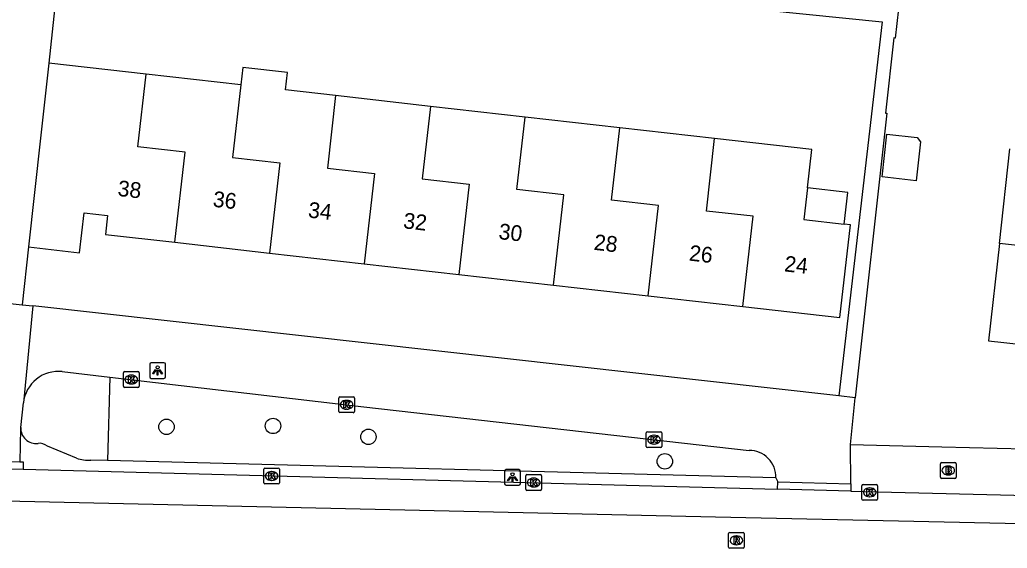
# Model space of a CAD drawing. Extents: x 162082 to 163393, y 388091 to 388632.
# Drawn here: x 162818 to 162880.7, y 388092.9 to 388126.5 of the extents above; entities that cross this region are included whole.
import ezdxf

# ---------------------------------------------------------------- set-up
doc = ezdxf.new("R2010")
doc.units = 0
for name, color, linetype in [('IMGEO_Boom', 7, 'Continuous'), ('IMGEO_Brandkraan', 7, 'Continuous'), ('IMGEO_Groenvoorziening', 7, 'Continuous'), ('IMGEO_Kolk', 7, 'Continuous'), ('IMGEO_Lichtpunt', 7, 'Continuous'), ('IMGEO_Pand', 7, 'Continuous'), ('IMGEO_Pand_nummerreeks', 7, 'Continuous'), ('IMGEO_Rijbaan_lokaal_gesloten', 7, 'Continuous'), ('IMGEO_Rioolput', 7, 'Continuous'), ('IMGEO_Voetpad_open', 7, 'Continuous')]:
    doc.layers.add(name, color=color, linetype=linetype)

msp = doc.modelspace()

# ---------------------------------------------------------------- linework, layer by layer
at = {"layer": 'IMGEO_Boom'}
for centre in [(162827.281, 388100.657), (162834.045, 388100.715), (162840.104, 388100.024), (162858.925, 388098.468)]:
    msp.add_circle(centre, 0.489, dxfattribs=at)
at = {"layer": 'IMGEO_Brandkraan'}
for p, q in [((162876.424, 388097.462), (162876.424, 388098.314)), ((162876.499, 388098.388), (162877.351, 388098.388)), ((162877.425, 388098.314), (162877.425, 388097.462)), ((162876.935, 388097.608), (162876.91, 388097.608)), ((162876.912, 388098.168), (162876.937, 388098.168)), ((162877.351, 388097.388), (162876.499, 388097.388))]:
    msp.add_line(p, q, dxfattribs=at)
for points in [[(162876.424, 388097.462), (162876.424, 388098.314)], [(162876.499, 388098.388), (162877.351, 388098.388)], [(162877.425, 388098.314), (162877.425, 388097.462)], [(162876.772, 388098.088), (162876.772, 388097.688), (162876.985, 388097.688)], [(162877.003, 388098.088), (162876.772, 388098.088)], [(162876.951, 388098.007), (162876.897, 388098.007), (162876.897, 388097.931)], [(162876.897, 388097.931), (162876.95, 388097.931)], [(162876.959, 388097.855), (162876.897, 388097.855), (162876.897, 388097.774)], [(162876.897, 388097.774), (162876.959, 388097.774)], [(162877.351, 388097.388), (162876.499, 388097.388)]]:
    msp.add_lwpolyline(points, dxfattribs=at)
for centre, radius, start, end in [((162876.501, 388098.312), 0.0765, 91.55205, 178.44795), ((162876.501, 388098.312), 0.0765, 91.55205, 178.44795), ((162877.349, 388098.312), 0.0765, 1.55205, 88.44795), ((162877.349, 388098.312), 0.0765, 1.55205, 88.44795), ((162876.952, 388097.969), 0.0379, 267.82845, 90.93552), ((162876.96, 388097.814), 0.0404, 269.87594, 90.50774), ((162876.991, 388097.939), 0.251, 268.66757, 293.53466), ((162877.007, 388097.943), 0.145, 59.4692, 91.53667), ((162877.032, 388097.99), 0.0922, 285.51372, 58.15012), ((162877.037, 388097.798), 0.105, 301.31148, 78.98903), ((162876.501, 388097.464), 0.0765, 181.55205, 268.44795), ((162876.501, 388097.464), 0.0765, 181.55205, 268.44795), ((162877.349, 388097.464), 0.0765, 271.55205, 358.44795), ((162877.349, 388097.464), 0.0765, 271.55205, 358.44795)]:
    msp.add_arc(centre, radius, start, end, dxfattribs=at)
for centre, major_axis, ratio, start_param, end_param in [((162876.911, 388097.888), (-0.387, 0.002), 0.722429, 4.712389, 7.853982), ((162876.936, 388097.888), (-0.39, 0.002), 0.717154, 1.570796, 4.712389)]:
    msp.add_ellipse(centre, major_axis=major_axis, ratio=ratio, start_param=start_param, end_param=end_param, dxfattribs=at)
at = {"layer": 'IMGEO_Groenvoorziening'}
msp.add_lwpolyline([(162823.675, 388103.811), (162823.538, 388098.523)], dxfattribs=at)
at = {"layer": 'IMGEO_Kolk'}
for p, q in [((162824.542, 388103.237), (162824.542, 388104.089)), ((162824.617, 388104.163), (162825.469, 388104.163)), ((162825.03, 388103.943), (162825.055, 388103.943)), ((162825.543, 388104.089), (162825.543, 388103.237)), ((162825.053, 388103.383), (162825.028, 388103.383)), ((162825.469, 388103.163), (162824.617, 388103.163)), ((162838.214, 388101.633), (162838.214, 388102.485)), ((162838.289, 388102.559), (162839.141, 388102.559)), ((162838.702, 388102.339), (162838.727, 388102.339)), ((162839.215, 388102.485), (162839.215, 388101.633)), ((162839.141, 388101.559), (162838.289, 388101.559)), ((162838.725, 388101.779), (162838.7, 388101.779)), ((162857.741, 388099.42), (162857.741, 388100.272)), ((162857.816, 388100.346), (162858.668, 388100.346)), ((162858.229, 388100.126), (162858.254, 388100.126)), ((162858.742, 388100.272), (162858.742, 388099.42)), ((162858.252, 388099.566), (162858.227, 388099.566)), ((162858.668, 388099.346), (162857.816, 388099.346)), ((162833.454, 388097.112), (162833.454, 388097.964)), ((162833.529, 388098.038), (162834.381, 388098.038)), ((162833.942, 388097.818), (162833.967, 388097.818)), ((162834.455, 388097.964), (162834.455, 388097.112)), ((162850.172, 388097.623), (162851.024, 388097.623)), ((162834.381, 388097.038), (162833.529, 388097.038)), ((162833.965, 388097.258), (162833.94, 388097.258)), ((162850.097, 388096.697), (162850.097, 388097.549)), ((162850.585, 388097.403), (162850.61, 388097.403)), ((162851.098, 388097.549), (162851.098, 388096.697)), ((162871.514, 388096.996), (162872.366, 388096.996)), ((162851.024, 388096.623), (162850.172, 388096.623)), ((162850.608, 388096.843), (162850.583, 388096.843)), ((162871.439, 388096.07), (162871.439, 388096.922)), ((162871.927, 388096.776), (162871.952, 388096.776)), ((162872.44, 388096.922), (162872.44, 388096.07)), ((162872.366, 388095.996), (162871.514, 388095.996)), ((162871.95, 388096.216), (162871.925, 388096.216))]:
    msp.add_line(p, q, dxfattribs=at)
for points in [[(162824.542, 388103.237), (162824.542, 388104.089)], [(162824.617, 388104.163), (162825.469, 388104.163)], [(162824.863, 388103.863), (162824.986, 388103.863), (162824.986, 388103.712), (162825.116, 388103.863), (162825.28, 388103.863), (162825.134, 388103.712), (162825.287, 388103.463), (162825.135, 388103.463), (162825.05, 388103.627), (162824.986, 388103.56), (162824.986, 388103.463), (162824.863, 388103.463), (162824.863, 388103.863)], [(162825.543, 388104.089), (162825.543, 388103.237)], [(162825.469, 388103.163), (162824.617, 388103.163)], [(162838.214, 388101.633), (162838.214, 388102.485)], [(162838.289, 388102.559), (162839.141, 388102.559)], [(162838.535, 388102.259), (162838.658, 388102.259), (162838.658, 388102.108), (162838.788, 388102.259), (162838.952, 388102.259), (162838.806, 388102.108), (162838.959, 388101.859), (162838.807, 388101.859), (162838.722, 388102.023), (162838.658, 388101.956), (162838.658, 388101.859), (162838.535, 388101.859), (162838.535, 388102.259)], [(162839.215, 388102.485), (162839.215, 388101.633)], [(162839.141, 388101.559), (162838.289, 388101.559)], [(162857.741, 388099.42), (162857.741, 388100.272)], [(162857.816, 388100.346), (162858.668, 388100.346)], [(162858.742, 388100.272), (162858.742, 388099.42)], [(162858.062, 388100.046), (162858.185, 388100.046), (162858.185, 388099.895), (162858.315, 388100.046), (162858.479, 388100.046), (162858.333, 388099.895), (162858.486, 388099.646), (162858.334, 388099.646), (162858.249, 388099.81), (162858.185, 388099.743), (162858.185, 388099.646), (162858.062, 388099.646), (162858.062, 388100.046)], [(162858.668, 388099.346), (162857.816, 388099.346)], [(162833.454, 388097.112), (162833.454, 388097.964)], [(162833.529, 388098.038), (162834.381, 388098.038)], [(162833.775, 388097.738), (162833.898, 388097.738), (162833.898, 388097.587), (162834.028, 388097.738), (162834.192, 388097.738), (162834.046, 388097.587), (162834.199, 388097.338), (162834.047, 388097.338), (162833.962, 388097.502), (162833.898, 388097.435), (162833.898, 388097.338), (162833.775, 388097.338), (162833.775, 388097.738)], [(162834.455, 388097.964), (162834.455, 388097.112)], [(162850.172, 388097.623), (162851.024, 388097.623)], [(162834.381, 388097.038), (162833.529, 388097.038)], [(162850.097, 388096.697), (162850.097, 388097.549)], [(162850.418, 388097.323), (162850.541, 388097.323), (162850.541, 388097.172), (162850.671, 388097.323), (162850.835, 388097.323), (162850.689, 388097.172), (162850.842, 388096.923), (162850.69, 388096.923), (162850.605, 388097.087), (162850.541, 388097.02), (162850.541, 388096.923), (162850.418, 388096.923), (162850.418, 388097.323)], [(162851.098, 388097.549), (162851.098, 388096.697)], [(162871.514, 388096.996), (162872.366, 388096.996)], [(162851.024, 388096.623), (162850.172, 388096.623)], [(162871.439, 388096.07), (162871.439, 388096.922)], [(162871.76, 388096.696), (162871.883, 388096.696), (162871.883, 388096.545), (162872.013, 388096.696), (162872.177, 388096.696), (162872.031, 388096.545), (162872.184, 388096.296), (162872.032, 388096.296), (162871.947, 388096.46), (162871.883, 388096.393), (162871.883, 388096.296), (162871.76, 388096.296), (162871.76, 388096.696)], [(162872.44, 388096.922), (162872.44, 388096.07)], [(162872.366, 388095.996), (162871.514, 388095.996)]]:
    msp.add_lwpolyline(points, dxfattribs=at)
for centre, start, end in [((162824.619, 388104.087), 91.55205, 178.44795), ((162824.619, 388104.087), 91.55205, 178.44795), ((162825.467, 388104.087), 1.55205, 88.44795), ((162825.467, 388104.087), 1.55205, 88.44795), ((162824.619, 388103.239), 181.55205, 268.44795), ((162824.619, 388103.239), 181.55205, 268.44795), ((162825.467, 388103.239), 271.55205, 358.44795), ((162825.467, 388103.239), 271.55205, 358.44795), ((162838.291, 388102.483), 91.55205, 178.44795), ((162838.291, 388102.483), 91.55205, 178.44795), ((162839.139, 388102.483), 1.55205, 88.44795), ((162839.139, 388102.483), 1.55205, 88.44795), ((162838.291, 388101.635), 181.55205, 268.44795), ((162838.291, 388101.635), 181.55205, 268.44795), ((162839.139, 388101.635), 271.55205, 358.44795), ((162839.139, 388101.635), 271.55205, 358.44795), ((162857.818, 388100.27), 91.55205, 178.44795), ((162857.818, 388100.27), 91.55205, 178.44795), ((162858.666, 388100.27), 1.55205, 88.44795), ((162858.666, 388100.27), 1.55205, 88.44795), ((162857.818, 388099.422), 181.55205, 268.44795), ((162857.818, 388099.422), 181.55205, 268.44795), ((162858.666, 388099.422), 271.55205, 358.44795), ((162858.666, 388099.422), 271.55205, 358.44795), ((162833.531, 388097.962), 91.55205, 178.44795), ((162833.531, 388097.962), 91.55205, 178.44795), ((162834.379, 388097.962), 1.55205, 88.44795), ((162834.379, 388097.962), 1.55205, 88.44795), ((162850.174, 388097.547), 91.55205, 178.44795), ((162850.174, 388097.547), 91.55205, 178.44795), ((162851.022, 388097.547), 1.55205, 88.44795), ((162851.022, 388097.547), 1.55205, 88.44795), ((162833.531, 388097.114), 181.55205, 268.44795), ((162833.531, 388097.114), 181.55205, 268.44795), ((162834.379, 388097.114), 271.55205, 358.44795), ((162834.379, 388097.114), 271.55205, 358.44795), ((162871.516, 388096.92), 91.55205, 178.44795), ((162871.516, 388096.92), 91.55205, 178.44795), ((162872.364, 388096.92), 1.55205, 88.44795), ((162872.364, 388096.92), 1.55205, 88.44795), ((162850.174, 388096.699), 181.55205, 268.44795), ((162850.174, 388096.699), 181.55205, 268.44795), ((162851.022, 388096.699), 271.55205, 358.44795), ((162851.022, 388096.699), 271.55205, 358.44795), ((162871.516, 388096.072), 181.55205, 268.44795), ((162871.516, 388096.072), 181.55205, 268.44795), ((162872.364, 388096.072), 271.55205, 358.44795), ((162872.364, 388096.072), 271.55205, 358.44795)]:
    msp.add_arc(centre, 0.0765, start, end, dxfattribs=at)
for centre, major_axis, ratio, start_param, end_param in [((162825.029, 388103.663), (-0.387, 0.002), 0.722429, 4.712389, 7.853982), ((162825.054, 388103.663), (-0.39, 0.002), 0.717154, 1.570796, 4.712389), ((162838.701, 388102.059), (-0.387, 0.002), 0.722429, 4.712389, 7.853982), ((162838.726, 388102.059), (-0.39, 0.002), 0.717154, 1.570796, 4.712389), ((162858.228, 388099.846), (-0.387, 0.002), 0.722429, 4.712389, 7.853982), ((162858.253, 388099.846), (-0.39, 0.002), 0.717154, 1.570796, 4.712389), ((162833.941, 388097.538), (-0.387, 0.002), 0.722429, 4.712389, 7.853982), ((162833.966, 388097.538), (-0.39, 0.002), 0.717154, 1.570796, 4.712389), ((162850.584, 388097.123), (-0.387, 0.002), 0.722429, 4.712389, 7.853982), ((162850.609, 388097.123), (-0.39, 0.002), 0.717154, 1.570796, 4.712389), ((162871.926, 388096.496), (-0.387, 0.002), 0.722429, 4.712389, 7.853982), ((162871.951, 388096.496), (-0.39, 0.002), 0.717154, 1.570796, 4.712389)]:
    msp.add_ellipse(centre, major_axis=major_axis, ratio=ratio, start_param=start_param, end_param=end_param, dxfattribs=at)
at = {"layer": 'IMGEO_Lichtpunt'}
for p, q in [((162826.218, 388104.637), (162826.218, 388103.83)), ((162826.218, 388104.637), (162826.218, 388103.83)), ((162827.12, 388104.732), (162826.312, 388104.732)), ((162827.12, 388104.732), (162826.312, 388104.732)), ((162827.214, 388103.83), (162827.214, 388104.637)), ((162827.214, 388103.83), (162827.214, 388104.637)), ((162826.312, 388103.736), (162827.12, 388103.736)), ((162826.312, 388103.736), (162827.12, 388103.736)), ((162848.754, 388097.848), (162848.754, 388097.041)), ((162848.754, 388097.848), (162848.754, 388097.041)), ((162849.656, 388097.943), (162848.848, 388097.943)), ((162849.656, 388097.943), (162848.848, 388097.943)), ((162849.75, 388097.041), (162849.75, 388097.848)), ((162849.75, 388097.041), (162849.75, 388097.848)), ((162848.848, 388096.947), (162849.656, 388096.947)), ((162848.848, 388096.947), (162849.656, 388096.947))]:
    msp.add_line(p, q, dxfattribs=at)
for points in [[(162826.592, 388104.301), (162826.631, 388104.273), (162826.443, 388104.011), (162826.405, 388104.038), (162826.592, 388104.301)], [(162826.694, 388104.253), (162826.741, 388104.253), (162826.741, 388103.931), (162826.694, 388103.931), (162826.694, 388104.253)], [(162826.804, 388104.273), (162826.842, 388104.3), (162827.029, 388104.038), (162826.99, 388104.01), (162826.804, 388104.273)], [(162849.128, 388097.512), (162849.167, 388097.484), (162848.979, 388097.222), (162848.941, 388097.249), (162849.128, 388097.512)], [(162849.23, 388097.464), (162849.277, 388097.464), (162849.277, 388097.142), (162849.23, 388097.142), (162849.23, 388097.464)], [(162849.34, 388097.484), (162849.378, 388097.511), (162849.565, 388097.249), (162849.526, 388097.221), (162849.34, 388097.484)]]:
    msp.add_lwpolyline(points, dxfattribs=at)
for centre in [(162826.717, 388104.435), (162849.253, 388097.646)]:
    msp.add_circle(centre, 0.0994, dxfattribs=at)
for centre, start, end in [((162826.312, 388104.637), 90, 180), ((162826.312, 388104.637), 90, 180), ((162827.12, 388104.637), 0, 90), ((162827.12, 388104.637), 0, 90), ((162826.312, 388103.83), 180, 270), ((162826.312, 388103.83), 180, 270), ((162827.12, 388103.83), 270, 0), ((162827.12, 388103.83), 270, 360), ((162848.848, 388097.848), 90, 180), ((162848.848, 388097.848), 90, 180), ((162849.656, 388097.848), 0, 90), ((162849.656, 388097.848), 0, 90), ((162848.848, 388097.041), 180, 270), ((162848.848, 388097.041), 180, 270), ((162849.656, 388097.041), 270, 0), ((162849.656, 388097.041), 270, 360)]:
    msp.add_arc(centre, 0.0946, start, end, dxfattribs=at)
at = {"layer": 'IMGEO_Pand'}
for points in [[(162819.814, 388123.748), (162819.276, 388118.991), (162818.522, 388112.082)], [(162825.983, 388123.05), (162819.814, 388123.748)], [(162838.019, 388121.688), (162834.829, 388122.049), (162834.954, 388123.15), (162832.125, 388123.472), (162832, 388122.369)], [(162827.817, 388112.375), (162828.464, 388118.108), (162825.46, 388118.448), (162825.983, 388123.05)], [(162832, 388122.369), (162825.983, 388123.05)], [(162832, 388122.369), (162831.477, 388117.767), (162834.475, 388117.428), (162833.827, 388111.695)], [(162838.019, 388121.688), (162837.496, 388117.086), (162840.485, 388116.748), (162839.838, 388111.014)], [(162844.036, 388121.007), (162838.019, 388121.688)], [(162844.036, 388121.007), (162843.513, 388116.405), (162846.496, 388116.068), (162845.849, 388110.334)], [(162850.054, 388120.326), (162844.036, 388121.007)], [(162851.859, 388109.654), (162852.507, 388115.388), (162849.53, 388115.725), (162850.054, 388120.326)], [(162856.071, 388119.645), (162850.054, 388120.326)], [(162857.87, 388108.973), (162858.517, 388114.708), (162855.548, 388115.044), (162856.071, 388119.645)], [(162862.089, 388118.964), (162856.071, 388119.645)], [(162863.88, 388108.293), (162864.528, 388114.028), (162861.566, 388114.363), (162862.089, 388118.964)], [(162867.98, 388115.834), (162868.256, 388118.266), (162862.089, 388118.964)], [(162875.161, 388118.766), (162874.886, 388116.288), (162872.724, 388116.527), (162873.025, 388119.242), (162874.944, 388119.03), (162875.161, 388118.766)], [(162880.169, 388112.292), (162880.836, 388118.315)], [(162867.98, 388115.834), (162867.752, 388113.818), (162870.321, 388113.527)], [(162870.321, 388113.527), (162870.55, 388115.542), (162867.98, 388115.834)], [(162818.522, 388112.082), (162821.765, 388111.716), (162822.051, 388114.251), (162823.542, 388114.083), (162823.406, 388112.874), (162827.817, 388112.375)], [(162863.88, 388108.293), (162870.039, 388107.596), (162870.706, 388113.483), (162870.321, 388113.527)], [(162827.817, 388112.375), (162833.827, 388111.695)], [(162880.169, 388112.292), (162879.485, 388106.12), (162885.113, 388105.497), (162884.794, 388102.62), (162885.287, 388102.565), (162884.93, 388099.346), (162888.804, 388099.088)], [(162890.232, 388108.241), (162885.578, 388108.754), (162885.9, 388111.656), (162880.169, 388112.292)], [(162833.827, 388111.695), (162839.838, 388111.014)], [(162839.838, 388111.014), (162845.849, 388110.334)], [(162845.849, 388110.334), (162851.859, 388109.654)], [(162851.859, 388109.654), (162857.87, 388108.973)], [(162857.87, 388108.973), (162863.88, 388108.293)]]:
    msp.add_lwpolyline(points, dxfattribs=at)
at = {"layer": 'IMGEO_Rijbaan_lokaal_gesloten'}
msp.add_lwpolyline([(162891.178, 388094.283), (162862.144, 388094.92), (162728.664, 388097.932), (162718.662, 388098.447), (162658.296, 388105.083), (162658.176, 388105.434)], dxfattribs=at)
at = {"layer": 'IMGEO_Rioolput'}
for p, q in [((162862.972, 388093.024), (162862.972, 388093.876)), ((162863.047, 388093.95), (162863.899, 388093.95)), ((162863.973, 388093.876), (162863.973, 388093.024)), ((162863.46, 388093.73), (162863.485, 388093.73)), ((162863.899, 388092.95), (162863.047, 388092.95)), ((162863.483, 388093.17), (162863.458, 388093.17))]:
    msp.add_line(p, q, dxfattribs=at)
for points in [[(162862.972, 388093.024), (162862.972, 388093.876)], [(162863.047, 388093.95), (162863.899, 388093.95)], [(162863.973, 388093.876), (162863.973, 388093.024)], [(162863.561, 388093.648), (162863.309, 388093.65), (162863.309, 388093.25)], [(162863.309, 388093.25), (162863.433, 388093.25), (162863.433, 388093.412), (162863.444, 388093.412)], [(162863.487, 388093.569), (162863.433, 388093.569), (162863.433, 388093.488)], [(162863.433, 388093.488), (162863.485, 388093.488)], [(162863.491, 388093.383), (162863.562, 388093.25), (162863.702, 388093.25), (162863.637, 388093.376)], [(162863.899, 388092.95), (162863.047, 388092.95)]]:
    msp.add_lwpolyline(points, dxfattribs=at)
for centre, radius, start, end in [((162863.049, 388093.874), 0.0765, 91.55205, 178.44795), ((162863.049, 388093.874), 0.0765, 91.55205, 178.44795), ((162863.897, 388093.874), 0.0765, 1.55205, 88.44795), ((162863.897, 388093.874), 0.0765, 1.55205, 88.44795), ((162863.443, 388093.359), 0.0533, 26.02933, 88.69889), ((162863.469, 388093.677), 0.19, 274.7715, 282.96867), ((162863.493, 388093.473), 0.0964, 77.00612, 93.18647), ((162863.507, 388093.53), 0.0378, 276.66336, 79.67722), ((162863.56, 388093.538), 0.109, 350.36119, 89.41601), ((162863.558, 388093.538), 0.112, 277.58423, 350.98172), ((162863.542, 388093.323), 0.108, 29.51342, 73.79051), ((162863.049, 388093.026), 0.0765, 181.55205, 268.44795), ((162863.049, 388093.026), 0.0765, 181.55205, 268.44795), ((162863.897, 388093.026), 0.0765, 271.55205, 358.44795), ((162863.897, 388093.026), 0.0765, 271.55205, 358.44795)]:
    msp.add_arc(centre, radius, start, end, dxfattribs=at)
for centre, major_axis, ratio, start_param, end_param in [((162863.459, 388093.45), (-0.387, 0.002), 0.722429, 4.712389, 7.853982), ((162863.484, 388093.45), (-0.39, 0.002), 0.717154, 1.570796, 4.712389)]:
    msp.add_ellipse(centre, major_axis=major_axis, ratio=ratio, start_param=start_param, end_param=end_param, dxfattribs=at)
at = {"layer": 'IMGEO_Voetpad_open'}
for points in [[(162820.645, 388131.737), (162819.814, 388123.748)], [(162862.857, 388127.378), (162872.717, 388126.367), (162869.969, 388102.625)], [(162870.387, 388127.569), (162873.764, 388127.195), (162873.557, 388125.344), (162873.468, 388125.354), (162872.938, 388120.584), (162873.025, 388120.574), (162871.008, 388102.509)], [(162818.522, 388112.082), (162818.122, 388108.413)], [(162815.061, 388108.754), (162818.122, 388108.413)], [(162818.122, 388108.413), (162818.784, 388108.339)], [(162818.784, 388108.339), (162818.194, 388102.188)], [(162869.969, 388102.625), (162818.784, 388108.339)], [(162820.665, 388104.162), (162823.675, 388103.811)], [(162823.675, 388103.811), (162839.813, 388101.927), (162864.271, 388099.165)], [(162871.008, 388102.509), (162869.969, 388102.625)], [(162818.025, 388100.623), (162818.194, 388102.188)], [(162870.71, 388099.54), (162871.008, 388102.509)], [(162818.025, 388100.623), (162818.009, 388100.549), (162817.975, 388098.435)], [(162870.71, 388099.54), (162876.509, 388099.395), (162888.804, 388099.088)], [(162870.744, 388097.03), (162870.71, 388099.54)], [(162821.57, 388098.674), (162819.722, 388099.439)], [(162813.273, 388098.093), (162813.286, 388098.552), (162817.975, 388098.435)], [(162817.975, 388098.435), (162818.188, 388098.43), (162818.175, 388097.964)], [(162823.538, 388098.523), (162822.479, 388098.55)], [(162865.977, 388097.421), (162823.538, 388098.523)], [(162813.273, 388098.093), (162818.175, 388097.964)], [(162818.175, 388097.964), (162866.082, 388096.7)], [(162865.977, 388097.421), (162866.098, 388097.169)], [(162866.082, 388096.7), (162866.098, 388097.169)], [(162866.098, 388097.169), (162870.744, 388097.03)], [(162870.744, 388097.03), (162870.728, 388096.577)], [(162870.728, 388096.577), (162866.082, 388096.7)], [(162870.728, 388096.577), (162887.136, 388096.178), (162889.955, 388096.125), (162891.207, 388096.101)]]:
    msp.add_lwpolyline(points, dxfattribs=at)
for centre, radius, start, end in [((162820.408, 388101.951), 2.226, 83.36078, 173.87961), ((162819.001, 388100.58), 0.977, 177.45607, 277.10347), ((162819.211, 388098.786), 0.829, 51.99224, 96.19265), ((162864.288, 388097.475), 1.69, 358.15635, 90.58153), ((162822.292, 388100.57), 2.029, 249.16464, 275.2994)]:
    msp.add_arc(centre, radius, start, end, dxfattribs=at)

# ---------------------------------------------------------------- texts
at = {"layer": 'IMGEO_Pand_nummerreeks'}
for s, rotation, p in [('38', 353.54259, (162824.146, 388115.326)), ('36', 353.54259, (162830.191, 388114.642)), ('34', 353.54277, (162836.239, 388113.957)), ('32', 353.54259, (162842.283, 388113.274)), ('30', 353.54259, (162848.337, 388112.588)), ('28', 353.54259, (162854.385, 388111.904)), ('26', 353.54259, (162860.43, 388111.219)), ('24', 353.54277, (162866.477, 388110.535))]:
    msp.add_text(s, height=1, rotation=rotation, dxfattribs=at).set_placement(p)

doc.saveas('drawing.dxf')
